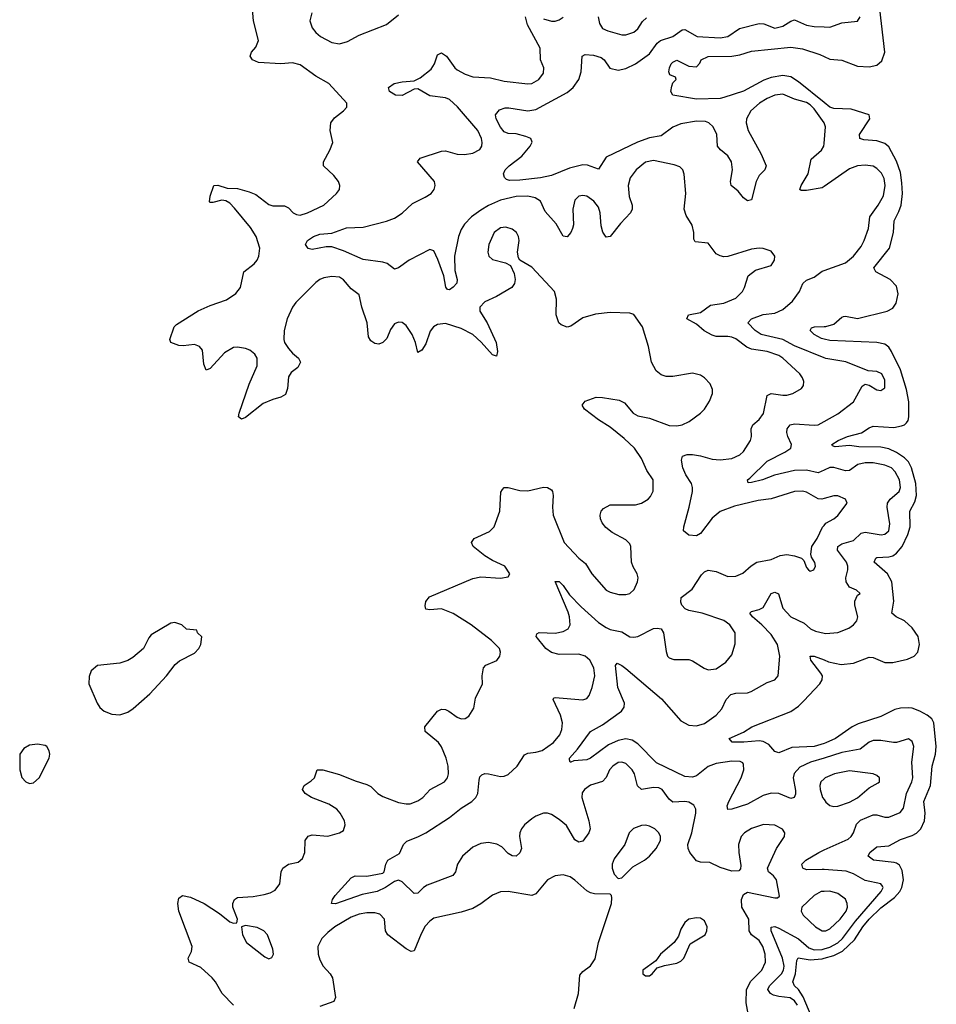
# Model space of a CAD drawing. Header units: inches. Extents: x 1449094 to 1618372, y 389908 to 534307.
# Tile 406 of 494: x 1585899 to 1590572, y 480355 to 485375. Entities that reach past the tile are written whole.
import ezdxf

# ---------------------------------------------------------------- set-up
doc = ezdxf.new("R2010")
doc.units = ezdxf.units.IN
doc.header["$MEASUREMENT"] = 0
doc.layers.add('B5488', color=7, linetype='Continuous')
doc.layers.add('B5498', color=7, linetype='Continuous')

msp = doc.modelspace()

# ---------------------------------------------------------------- linework, layer by layer
at = {"layer": 'B5488', "color": 5}
for points, elevation in [([(1586989.6, 480350), (1586931.1, 480410), (1586897.7, 480470), (1586881.3, 480490), (1586822.2, 480542.2), (1586762.7, 480570), (1586758.4, 480590), (1586775.8, 480624.2), (1586779.2, 480650), (1586711.5, 480830), (1586705.1, 480870), (1586710, 480896), (1586730, 480910.4), (1586770, 480902), (1586839.3, 480870), (1586917.8, 480817.8), (1586970, 480776.3), (1586990, 480768.2), (1587006, 480770), (1587009.2, 480790), (1586986, 480850), (1586986.3, 480870), (1586994.5, 480890), (1587010, 480900.3), (1587090, 480905), (1587145.6, 480914.4), (1587176.1, 480923.9), (1587202, 480938), (1587225.8, 480970), (1587232.2, 481030), (1587240.5, 481050), (1587270, 481069), (1587319.6, 481080.4), (1587340.9, 481099.1), (1587352.8, 481130), (1587354.7, 481190), (1587370, 481211.8), (1587390, 481219.6), (1587470, 481212.6), (1587530, 481228.9), (1587550, 481241.6), (1587558.7, 481270), (1587555.3, 481290), (1587534, 481330), (1587516.8, 481350), (1587476.1, 481376.1), (1587387.3, 481410), (1587354.5, 481430), (1587342, 481450), (1587349.6, 481470), (1587386, 481494), (1587402, 481510), (1587415.3, 481550), (1587444.7, 481550), (1587530, 481526.4), (1587610, 481494), (1587670, 481476), (1587690, 481465.3), (1587725.3, 481430), (1587750, 481415.5), (1587830, 481384.2), (1587870, 481376.5), (1587890, 481378), (1587930, 481392.6), (1587954.3, 481410), (1587992.8, 481450), (1588065.4, 481490), (1588080.4, 481510), (1588085.6, 481530), (1588084.6, 481570), (1588073.8, 481610), (1588050, 481667.6), (1588035.3, 481690), (1587966.4, 481746.4), (1587964.7, 481770), (1588030, 481850.4), (1588050, 481860.3), (1588070, 481858.3), (1588087.7, 481850), (1588130, 481818.9), (1588150, 481810.4), (1588170, 481812.7), (1588190, 481824), (1588214.1, 481865.9), (1588223.7, 481916.3), (1588258.4, 481990), (1588257.6, 482030), (1588264.2, 482070), (1588275.9, 482084.1), (1588331.2, 482108.8), (1588347.3, 482130), (1588351.2, 482150), (1588344.7, 482170), (1588305.3, 482210), (1588200.4, 482290), (1588108.6, 482348.6), (1588050, 482371.8), (1587990, 482366), (1587970, 482369.4), (1587966.3, 482386.3), (1587969.6, 482409.6), (1587987.9, 482432), (1588210, 482525.5), (1588250, 482534.6), (1588350, 482528), (1588390, 482534), (1588398, 482550), (1588372.7, 482590), (1588310, 482617.7), (1588270, 482641), (1588211.5, 482690), (1588202.9, 482710), (1588217, 482730), (1588294.8, 482765.2), (1588318.7, 482790), (1588347.2, 482870), (1588353, 482967), (1588360.1, 482979.9), (1588369.7, 482990.3), (1588389.7, 482990.3), (1588450, 482975.2), (1588490, 482972.9), (1588570, 482991.7), (1588590.2, 482990.2), (1588610, 482978), (1588615.8, 482970), (1588618.9, 482950), (1588615.3, 482890), (1588619.6, 482850), (1588675.6, 482710), (1588750, 482630.3), (1588783.6, 482603.6), (1588815.6, 482550), (1588890, 482467.2), (1588910, 482456), (1588954.5, 482445.5), (1588990, 482444.4), (1589009.6, 482450.4), (1589031.8, 482470), (1589049.5, 482510), (1589052, 482530), (1589047.3, 482550), (1589026.3, 482586.3), (1589019.1, 482610), (1589015, 482690), (1589010, 482703.7), (1588990, 482723.9), (1588920.4, 482760.4), (1588886.8, 482786.8), (1588868.5, 482810), (1588859.7, 482830), (1588858, 482850), (1588864.4, 482870), (1588876, 482884), (1588910, 482901.3), (1589038.2, 482901.8), (1589069.2, 482910), (1589102.7, 482930), (1589116, 482944), (1589128.4, 482971.5), (1589129.7, 483030), (1589096.3, 483076.3), (1589070, 483137.6), (1589034.2, 483190), (1588980.7, 483240.7), (1588910, 483297.8), (1588850, 483335.8), (1588779.5, 483390), (1588767.3, 483410), (1588782.7, 483430), (1588838, 483450), (1588870, 483449.1), (1588955.1, 483435.1), (1588982, 483422), (1589026.4, 483370), (1589050, 483356), (1589110, 483344), (1589210, 483306), (1589250, 483304.1), (1589277, 483310), (1589312.5, 483327.5), (1589369.6, 483370), (1589389.8, 483390.2), (1589415.6, 483430), (1589431.6, 483470), (1589431.8, 483490), (1589419.5, 483519.5), (1589389.8, 483549.8), (1589370, 483562.3), (1589330, 483572.8), (1589230, 483556.4), (1589195.8, 483555.8), (1589170, 483563.9), (1589144.5, 483584.5), (1589119.8, 483630), (1589104.8, 483710), (1589074.7, 483810), (1589030, 483872.3), (1589010, 483878.7), (1588910, 483882.3), (1588834.5, 483874.5), (1588770, 483855.8), (1588710, 483813.5), (1588690, 483807.3), (1588659.8, 483819.8), (1588648.6, 483830), (1588634.8, 483870), (1588636.4, 483950), (1588626.3, 483990), (1588510, 484114.3), (1588449.6, 484149.6), (1588442, 484162), (1588437.4, 484190), (1588446.6, 484250), (1588443, 484270), (1588431.5, 484290), (1588410, 484307.6), (1588378.3, 484318.3), (1588350, 484313.7), (1588317.6, 484290), (1588291.7, 484230), (1588285.7, 484190), (1588290.4, 484170), (1588310, 484152.4), (1588375.8, 484135.8), (1588402, 484122), (1588421, 484081), (1588425.6, 484050), (1588422.6, 484030), (1588407.6, 484010), (1588330, 483964.2), (1588270, 483936.4), (1588245, 483910), (1588244.7, 483890), (1588283.2, 483830), (1588329.2, 483730), (1588335.8, 483684.2), (1588330, 483659.3), (1588310, 483666.3), (1588251.8, 483731.8), (1588209.8, 483770), (1588150, 483800.8), (1588070, 483825.7), (1588030, 483821.5), (1588009.1, 483810), (1587992.5, 483787.5), (1587970, 483722), (1587950, 483689.7), (1587930, 483678.4), (1587916.8, 483730), (1587899.9, 483770), (1587870, 483816.8), (1587850, 483831.1), (1587830, 483833.3), (1587810, 483824.2), (1587790, 483796.2), (1587770.8, 483749.2), (1587750.9, 483729.1), (1587730, 483721.5), (1587710, 483724), (1587690, 483738.9), (1587678.3, 483758.3), (1587671.6, 483830), (1587644.2, 483910), (1587630, 483972.7), (1587590, 484003.7), (1587550, 484049.4), (1587530, 484062.9), (1587490, 484066), (1587450, 484059.7), (1587430, 484051), (1587410, 484035.1), (1587306.7, 483933.3), (1587290.1, 483909.9), (1587263.2, 483850), (1587247.1, 483790), (1587245.4, 483745.4), (1587250.3, 483730), (1587270, 483699.5), (1587290, 483675.3), (1587320.5, 483650), (1587330.4, 483630), (1587317.1, 483602.9), (1587283.8, 483576.2), (1587270, 483554), (1587264.9, 483495.1), (1587255.1, 483464.9), (1587231.3, 483450), (1587190, 483439.7), (1587141, 483419), (1587050, 483346.6), (1587030, 483339), (1587015.3, 483350), (1587018, 483370), (1587070, 483517.6), (1587110.6, 483610), (1587110.5, 483650), (1587098.5, 483670), (1587072.4, 483690), (1587050, 483699), (1587010, 483706.3), (1586990, 483703.7), (1586943.4, 483676.6), (1586870, 483597.6), (1586850, 483589.2), (1586838.8, 483618.8), (1586830.9, 483690), (1586816.2, 483710), (1586790, 483718.9), (1586732, 483712), (1586710, 483714.5), (1586670, 483729.4), (1586665.6, 483745.6), (1586686.3, 483810), (1586698.9, 483821.1), (1586809.5, 483890.5), (1586870, 483918.2), (1586953, 483947), (1587001.4, 483978.6), (1587025, 484010), (1587042.9, 484090), (1587094.4, 484130), (1587110.6, 484150), (1587119.4, 484170), (1587123.4, 484210), (1587105, 484270), (1587076.2, 484316.2), (1586994.7, 484414.7), (1586970, 484439.8), (1586950, 484451.6), (1586930, 484455.1), (1586883.9, 484443.9), (1586870, 484442.7), (1586866.3, 484446.3), (1586870, 484476), (1586889.3, 484530), (1586910, 484531.8), (1586957.2, 484517.2), (1587010, 484514.2), (1587070, 484498.6), (1587103.5, 484483.5), (1587170, 484433.5), (1587190, 484427), (1587250, 484427.1), (1587270, 484416.5), (1587294.4, 484390), (1587310, 484381.8), (1587330, 484379.2), (1587367.3, 484390), (1587450, 484430.3), (1587514.5, 484490), (1587529.4, 484510), (1587532.3, 484530), (1587524.5, 484550), (1587500.4, 484580.4), (1587447.8, 484630), (1587447.8, 484650), (1587481, 484710), (1587495.1, 484750), (1587482.5, 484810), (1587486, 484850), (1587504.4, 484875.6), (1587549.6, 484910), (1587567.6, 484930), (1587567.8, 484950), (1587475.6, 485050), (1587410, 485087.1), (1587330, 485145), (1587290, 485156.2), (1587230, 485149.8), (1587116.9, 485156.9), (1587086.6, 485170), (1587075.1, 485190), (1587080.9, 485210), (1587103.8, 485236.2), (1587116.2, 485270), (1587091.2, 485370), (1587084.7, 485450)], 480), ([(1590000, 482933.8), (1589989.3, 482930.7), (1589970, 482932.7), (1589910, 482967), (1589890, 482971.2), (1589850, 482969.1), (1589730, 482932), (1589663.4, 482923.4), (1589544.3, 482895.7), (1589470, 482867.1), (1589430, 482833.3), (1589370, 482755.4), (1589350, 482744.4), (1589310, 482747.1), (1589284.2, 482770), (1589285.4, 482790), (1589313, 482890), (1589328.8, 482970), (1589328.8, 482990), (1589323.8, 483010), (1589294.7, 483054.7), (1589279.5, 483090), (1589272.9, 483130), (1589278.7, 483150), (1589301.9, 483158.1), (1589330, 483158), (1589370, 483152.2), (1589430, 483134.4), (1589470, 483130.9), (1589530, 483138.2), (1589570, 483157.2), (1589590, 483174.3), (1589625.8, 483230), (1589630.8, 483250), (1589627.8, 483290), (1589636.4, 483310), (1589670, 483336.9), (1589691.9, 483368.1), (1589710, 483459.5), (1589730, 483470.2), (1589790, 483460.6), (1589810, 483461.2), (1589840.9, 483470), (1589884.8, 483495.2), (1589895.1, 483510), (1589897.2, 483530), (1589890.9, 483550), (1589876, 483570), (1589790, 483649.8), (1589770, 483663), (1589710, 483683.2), (1589630, 483695.4), (1589606.5, 483706.5), (1589550, 483749), (1589530, 483756.1), (1589510, 483760.5), (1589450, 483759.8), (1589430, 483766.6), (1589388.8, 483788.8), (1589350, 483822.6), (1589300.9, 483850), (1589309.8, 483870.2), (1589370, 483883.1), (1589420.6, 483919.4), (1589490, 483930.1), (1589550, 483955), (1589583.8, 483990), (1589594.6, 484010), (1589613.7, 484070), (1589650, 484099.1), (1589730, 484123), (1589747.6, 484150), (1589749.6, 484170), (1589730, 484195.4), (1589690, 484209.7), (1589670, 484210.8), (1589630, 484205), (1589510, 484168.2), (1589490, 484166.9), (1589470, 484171), (1589450, 484182), (1589410, 484236.3), (1589343.3, 484243.3), (1589336.4, 484256.4), (1589335.7, 484290), (1589327.8, 484327.8), (1589297.5, 484377.5), (1589286.8, 484410), (1589294.8, 484490), (1589287.3, 484587.3), (1589279.6, 484610), (1589265.1, 484625.1), (1589235.5, 484635.6), (1589130, 484657.3), (1589090, 484648.7), (1589042, 484610), (1589011.4, 484570), (1589001.8, 484530), (1589006.6, 484473.4), (1589021.2, 484430), (1589022.2, 484410), (1589013.4, 484390), (1588963.2, 484336.8), (1588909.6, 484269.6), (1588890, 484267.3), (1588872.2, 484292.2), (1588864.5, 484324.5), (1588858.4, 484390), (1588850, 484419.7), (1588826.9, 484450), (1588790, 484475.1), (1588770, 484479.3), (1588750, 484475.6), (1588730, 484455.6), (1588719.7, 484410), (1588722.2, 484330), (1588718.3, 484310), (1588710, 484289.7), (1588690, 484268.2), (1588670, 484271.5), (1588633.8, 484333.8), (1588577.7, 484397.7), (1588554, 484450), (1588527.6, 484467.6), (1588490, 484475.8), (1588430, 484473.8), (1588350, 484454.7), (1588290, 484427.8), (1588250, 484405.1), (1588203.3, 484370), (1588167.2, 484332.8), (1588150, 484305.3), (1588136.9, 484270), (1588116.9, 484170), (1588117.5, 484097.5), (1588130.2, 484050), (1588127.8, 484032.3), (1588110, 484011.3), (1588090, 483997.6), (1588080.5, 484000.5), (1588071.3, 484011.3), (1588062.2, 484070), (1588032, 484152), (1588010, 484197.3), (1588000.9, 484200.9), (1587990, 484204.1), (1587884.7, 484150), (1587830, 484109.7), (1587810, 484103.6), (1587772.4, 484132.4), (1587750, 484139.4), (1587650, 484152.5), (1587550, 484196.7), (1587490, 484217.7), (1587462.2, 484217.8), (1587390, 484203.5), (1587369.7, 484209.7), (1587356, 484230), (1587366.6, 484250), (1587398, 484270), (1587430, 484282.3), (1587490, 484286.3), (1587566.3, 484313.6), (1587650, 484317), (1587770, 484348.5), (1587810, 484363.6), (1587850, 484389.5), (1587901.2, 484438.8), (1587967.1, 484470), (1587996.4, 484490), (1588012.9, 484510), (1588018, 484530), (1588013.5, 484550), (1587927.6, 484650), (1587941.2, 484670), (1588050, 484705.7), (1588070, 484707.1), (1588130, 484689.4), (1588167.9, 484687.9), (1588210, 484695.4), (1588245.7, 484714.3), (1588255.6, 484730), (1588257.4, 484750), (1588253.8, 484770), (1588235.2, 484810), (1588131.5, 484931.5), (1588090, 484968.3), (1588070, 484977.6), (1587990, 484986.6), (1587930, 485022.4), (1587910, 485020.5), (1587850, 484989), (1587815.3, 484990), (1587784, 485010), (1587779, 485030), (1587809, 485050), (1587850, 485058.8), (1587910, 485063.1), (1587941.1, 485078.9), (1587996.9, 485123.1), (1588014.2, 485150), (1588030, 485195.5), (1588050, 485207.2), (1588076.1, 485190), (1588117.5, 485130), (1588130, 485119.4), (1588170, 485098.3), (1588210, 485084.7), (1588299, 485079), (1588370, 485061.7), (1588490, 485049.3), (1588510, 485050.2), (1588546.3, 485070), (1588570, 485102), (1588572.2, 485130), (1588555, 485170), (1588552.2, 485230), (1588488.5, 485350), (1588478.2, 485390)], 460), ([(1587388.3, 485410), (1587378.2, 485370), (1587390, 485333.4), (1587408.7, 485310), (1587432.9, 485290), (1587490, 485258.4), (1587530, 485252.8), (1587570, 485263.9), (1587630, 485296), (1587769.8, 485350.2), (1587830, 485400.3)], 480), ([(1590000, 484850.3), (1589950, 484921.7), (1589930, 484941.7), (1589910, 484953.1), (1589849.9, 484969.9), (1589790, 484995.6), (1589750, 484991.2), (1589710, 484974.4), (1589670.2, 484950), (1589626.6, 484910), (1589605, 484870), (1589602.5, 484850), (1589613.8, 484810), (1589679.3, 484690), (1589704.7, 484630), (1589698.5, 484610), (1589670, 484580.4), (1589654, 484550), (1589630, 484457.2), (1589610, 484452), (1589590, 484467.8), (1589561.6, 484501.6), (1589526.3, 484530), (1589523.5, 484550), (1589533.3, 484610), (1589528.6, 484650), (1589510, 484682), (1589471.4, 484711.4), (1589456.8, 484730), (1589453.3, 484790), (1589434, 484830), (1589412.2, 484850), (1589396.1, 484856.1), (1589350, 484858.6), (1589270, 484844.4), (1589230, 484826.7), (1589170, 484783.2), (1589110, 484772.5), (1589048.9, 484751.1), (1588890, 484674.7), (1588850, 484613.7), (1588793.7, 484633.7), (1588770, 484636), (1588701.7, 484618.3), (1588610, 484581.7), (1588554, 484570), (1588450, 484557), (1588395.8, 484555.8), (1588380.8, 484560.8), (1588371.5, 484571.5), (1588366.6, 484590), (1588374.7, 484610), (1588394.3, 484630), (1588460, 484680), (1588501.2, 484730), (1588511.8, 484751.8), (1588505.6, 484770), (1588480.5, 484780.5), (1588430, 484792.8), (1588390, 484795.3), (1588370, 484803.1), (1588350, 484827.8), (1588327.8, 484870), (1588324.5, 484890), (1588344.7, 484915.3), (1588374.7, 484925.3), (1588393.3, 484926.7), (1588490, 484910.7), (1588530, 484917.2), (1588690, 485004.1), (1588721.1, 485030), (1588750, 485070.4), (1588761.9, 485110), (1588767.4, 485190), (1588782.2, 485197.8), (1588825.6, 485194.4), (1588863.3, 485183.4), (1588879.3, 485170), (1588908, 485128), (1588950, 485118.4), (1588990, 485126.7), (1589038.5, 485150), (1589110, 485202.2), (1589150, 485256.3), (1589165.8, 485270), (1589230, 485289.5), (1589277, 485323), (1589290, 485324.8), (1589352.7, 485290), (1589470, 485283.1), (1589510.4, 485289.6), (1589569.9, 485330.1), (1589670, 485355.6), (1589693.6, 485353.6), (1589750, 485332.1), (1589790, 485342), (1589830, 485368.1), (1589850, 485374.6), (1589910, 485347.6), (1589950, 485340.7), (1590000, 485338.6)], 440), ([(1588570, 485379.7), (1588610, 485367.8), (1588630, 485367.7), (1588650, 485374.4), (1588670, 485389.1)], 460), ([(1588848.5, 485390), (1588855.5, 485355.5), (1588871.1, 485331.1), (1588898, 485318), (1588970, 485298.6), (1588990, 485298.6), (1589030, 485311.5), (1589050, 485329), (1589074.2, 485365.8), (1589094.9, 485385.1)], 460), ([(1590000, 484953.7), (1589870, 485059.5), (1589830, 485084.2), (1589790, 485091.1), (1589730, 485081.1), (1589693.4, 485066.6), (1589590, 485010.7), (1589490, 484978.4), (1589470, 484974), (1589350, 484969.8), (1589228.7, 484990), (1589219.3, 485010), (1589223.7, 485036.3), (1589230, 485054), (1589246, 485070), (1589242, 485082), (1589214.6, 485094.6), (1589209.3, 485109.3), (1589212, 485130), (1589221.3, 485150), (1589230, 485159.5), (1589250, 485168.5), (1589310, 485139.3), (1589350, 485134.8), (1589366.3, 485153.7), (1589373.6, 485170), (1589410, 485187.2), (1589530, 485188.8), (1589570, 485195.5), (1589630, 485214.8), (1589830, 485234.6), (1589890, 485226.2), (1589977.8, 485197.8), (1590000, 485187.8)], 420), ([(1590000, 484525.2), (1589990, 484518.2), (1589910, 484504.3), (1589884.3, 484504.3), (1589877.4, 484510), (1589883.9, 484530), (1589918.9, 484590), (1589935.2, 484664.8), (1589987.7, 484710), (1589998.8, 484730), (1590000, 484743.6)], 440), ([(1590000, 483651.9), (1589850, 483712), (1589790, 483744.7), (1589680.3, 483770), (1589648.7, 483790), (1589611, 483830), (1589630, 483850.9), (1589690, 483871.8), (1589750, 483879.5), (1589790, 483897.8), (1589839.5, 483940.5), (1589874.3, 483990), (1589892.8, 484030), (1589910, 484047.2), (1589950, 484063.2), (1589990, 484093.4), (1590000, 484097)], 440), ([(1590000, 483746.6), (1589986.9, 483750), (1589949.7, 483770), (1589929.4, 483790.6), (1589935.5, 483804.5), (1589951.2, 483808.8), (1590000, 483811.4)], 420), ([(1590000, 483078.7), (1589970, 483064.9), (1589910, 483078.6), (1589850, 483076.9), (1589747.3, 483052.7), (1589686.4, 483030), (1589630, 483016.4), (1589614, 483014), (1589609.6, 483029.6), (1589622.4, 483037.6), (1589710, 483124), (1589801, 483170), (1589830.7, 483190), (1589834.8, 483210), (1589815.4, 483250), (1589810.6, 483270), (1589811.6, 483290), (1589826.9, 483310), (1589850, 483315.1), (1589950, 483307.9), (1589970, 483310.2), (1590000, 483326.8)], 440), ([(1589613.6, 480306.4), (1589602.4, 480362.4), (1589605.5, 480430), (1589627.1, 480472.9), (1589683.2, 480530), (1589701.9, 480570), (1589700.4, 480610), (1589688.8, 480650), (1589670, 480681.3), (1589629.9, 480709.9), (1589618.1, 480730), (1589616.9, 480790), (1589580.2, 480850), (1589579.9, 480890), (1589590, 480914.9), (1589610, 480927.2), (1589750, 480898), (1589762, 480898), (1589773.2, 480906.8), (1589757.7, 480990), (1589741.6, 481010), (1589716.2, 481030), (1589711.1, 481050), (1589757.8, 481150), (1589798, 481210), (1589799.6, 481230), (1589788.4, 481248.4), (1589748.7, 481268.7), (1589691.7, 481271.7), (1589630, 481252.1), (1589594.9, 481230), (1589577.8, 481210), (1589563.8, 481170), (1589565, 481130), (1589576.7, 481063.3), (1589574.4, 481045.6), (1589564.9, 481035.1), (1589530, 481034.7), (1589470, 481052.3), (1589418, 481078), (1589370, 481079.5), (1589350, 481086.2), (1589315.3, 481130), (1589306.7, 481150), (1589305, 481170), (1589326, 481230), (1589347.1, 481330), (1589346.6, 481350), (1589336.9, 481370), (1589310, 481386.4), (1589290, 481389.8), (1589230, 481386.2), (1589210, 481401.7), (1589175.3, 481450), (1589158.2, 481458.2), (1589130, 481460.9), (1589070, 481450.9), (1589049.9, 481469.9), (1589033, 481530), (1589021.8, 481550), (1588990, 481582.3), (1588970, 481589.8), (1588950, 481588.6), (1588922.8, 481570), (1588906.2, 481550), (1588888.5, 481511.5), (1588870, 481491.3), (1588810, 481472.1), (1588778.4, 481450), (1588766.7, 481433.3), (1588766, 481410), (1588800.6, 481290), (1588807.8, 481250), (1588800.9, 481230), (1588770, 481187.6), (1588750, 481182), (1588730, 481193.3), (1588687, 481267), (1588650, 481297.7), (1588610, 481323.7), (1588590, 481329.8), (1588570, 481329), (1588530, 481314.5), (1588510, 481301), (1588473.2, 481270), (1588457.8, 481250), (1588449.2, 481230), (1588448, 481210), (1588457.8, 481150), (1588450, 481127.3), (1588430.2, 481109.8), (1588410, 481112.6), (1588390, 481124.4), (1588357.4, 481157.4), (1588331.6, 481171.6), (1588290, 481179.6), (1588250, 481174.5), (1588210, 481155.8), (1588157.4, 481110), (1588131.1, 481070), (1588120.4, 481030), (1588107.5, 481012.5), (1587977.3, 480962.7), (1587957.8, 480950), (1587930, 480921.3), (1587910, 480919.6), (1587850, 480980.4), (1587830, 480987.3), (1587810, 480981.7), (1587764.9, 480950), (1587721.3, 480930), (1587645.4, 480914.6), (1587510, 480868), (1587489.6, 480870), (1587494.7, 480890), (1587507.7, 480910), (1587590, 481000.5), (1587610, 481010.3), (1587670, 481008.5), (1587750, 481023.7), (1587757.6, 481030), (1587766.6, 481070), (1587776.2, 481090), (1587835.1, 481124.9), (1587856.9, 481170), (1587872.4, 481187.6), (1587930, 481208.6), (1587970.3, 481229.7), (1588090, 481306.9), (1588150, 481355.3), (1588204.8, 481390), (1588225.3, 481410), (1588235.9, 481430), (1588241.5, 481498.5), (1588245.8, 481514.2), (1588255.2, 481524.8), (1588270, 481531.3), (1588289.8, 481530.2), (1588350, 481516.2), (1588370, 481518.4), (1588390, 481527), (1588435.5, 481570), (1588473.1, 481626.9), (1588490, 481635.8), (1588530, 481640.2), (1588563.6, 481650), (1588621.5, 481690), (1588653.8, 481730), (1588663.3, 481756.7), (1588667.1, 481790), (1588656, 481830), (1588618.7, 481910), (1588622.7, 481917.3), (1588630, 481920.3), (1588770, 481907.6), (1588790, 481914.3), (1588803.1, 481930), (1588818, 481970), (1588832, 482030), (1588826.5, 482070), (1588806.8, 482110), (1588782, 482130), (1588750, 482140.1), (1588650, 482138.6), (1588610, 482149.4), (1588582.3, 482170), (1588532.8, 482230), (1588535.6, 482244.4), (1588548.5, 482251.5), (1588630, 482248.1), (1588670, 482255.5), (1588695, 482270), (1588705, 482290), (1588703, 482330), (1588695.1, 482355.1), (1588630, 482510.6), (1588650, 482510.3), (1588670, 482490.3), (1588702.7, 482442.7), (1588761.7, 482381.7), (1588850, 482302.2), (1588890, 482277), (1588910, 482266.4), (1588970, 482253.7), (1589010, 482229.3), (1589030, 482226.3), (1589050, 482231), (1589130, 482271), (1589150, 482273.6), (1589169, 482269), (1589180.9, 482250), (1589194.5, 482154.5), (1589202.4, 482130), (1589210, 482122.4), (1589233.7, 482113.7), (1589310, 482113.7), (1589330, 482107), (1589389.1, 482069.1), (1589410, 482061.1), (1589450, 482066.3), (1589500, 482100), (1589530, 482136.3), (1589547.5, 482192.5), (1589547.2, 482250), (1589520.4, 482290), (1589490, 482311.7), (1589378, 482350), (1589310, 482363.5), (1589291.4, 482371.4), (1589275.6, 482390), (1589270, 482406), (1589271.2, 482430), (1589328.2, 482471.8), (1589374.6, 482545.4), (1589390, 482560.2), (1589410, 482569.2), (1589450, 482561.4), (1589510, 482536.8), (1589550, 482538.4), (1589586.5, 482553.5), (1589628.5, 482591.5), (1589656.9, 482610), (1589730, 482623.8), (1589775.9, 482644.1), (1589810, 482648.1), (1589850, 482642.5), (1589886, 482630), (1589897.6, 482617.6), (1589910, 482582.8), (1589920.7, 482570), (1589930, 482564.4), (1589948.7, 482570), (1589955.8, 482590), (1589952.9, 482607.1), (1589935.4, 482635.4), (1589932.3, 482650), (1589938, 482690), (1589964.7, 482730), (1589992.5, 482787.5), (1590000, 482796.2)], 460), ([(1590000, 481610.6), (1589930.8, 481589.2), (1589876.5, 481563.5), (1589848.3, 481531.7), (1589842.4, 481510), (1589854.2, 481445.8), (1589854.1, 481425.9), (1589847.7, 481410), (1589830, 481404.1), (1589770, 481429.9), (1589730, 481431.5), (1589690, 481419), (1589610, 481375.8), (1589530, 481349.8), (1589510, 481348.3), (1589507, 481367), (1589514.3, 481390), (1589577.4, 481510), (1589591.3, 481550), (1589590, 481578), (1589585.8, 481585.8), (1589572.8, 481592.8), (1589530, 481594.5), (1589450, 481583.1), (1589410, 481567.7), (1589350, 481520.9), (1589330, 481513.7), (1589290, 481516.6), (1589146, 481586), (1589050, 481682.9), (1589021.5, 481701.5), (1588990, 481709), (1588950, 481699.7), (1588901.1, 481678.9), (1588809.7, 481609.8), (1588790, 481602.5), (1588723.8, 481596.2), (1588709.1, 481589.1), (1588706, 481590), (1588702, 481602), (1588702.9, 481610), (1588744, 481656), (1588810, 481746.3), (1588870, 481781), (1588967.6, 481850), (1588981.8, 481870), (1588982, 481890), (1588948.7, 481970), (1588936.5, 482083.5), (1588946.2, 482093.8), (1588970, 482083.1), (1588990, 482067.2), (1589172.1, 481912.1), (1589270, 481800.7), (1589310, 481779), (1589350, 481774.3), (1589390, 481786.4), (1589449.8, 481830), (1589478.9, 481861.1), (1589501.2, 481910), (1589525, 481935), (1589550, 481942.3), (1589610, 481942.8), (1589629.4, 481950), (1589710, 481996.1), (1589749.3, 482010), (1589765.6, 482030), (1589774.7, 482130), (1589763, 482190), (1589730, 482240.7), (1589682.6, 482290), (1589634.8, 482330), (1589622, 482350), (1589630, 482357.4), (1589670, 482367.8), (1589690, 482378.8), (1589730, 482450.2), (1589750, 482457.2), (1589767.3, 482447.3), (1589790, 482374.6), (1589830, 482330.2), (1589898.1, 482298.1), (1589930.3, 482270), (1589956.9, 482256.9), (1590000, 482248.3)], 440), ([(1590000, 481684.9), (1589950, 481670.4), (1589835.9, 481664.1), (1589770, 481638), (1589750, 481643.6), (1589719.4, 481679.4), (1589690, 481694.6), (1589670, 481698.8), (1589591, 481691), (1589532.3, 481692.3), (1589516, 481710), (1589590, 481743.1), (1589631.8, 481770), (1589830, 481848.2), (1589870, 481875.7), (1589897.8, 481902.2), (1589978.7, 481990), (1589990.6, 482010), (1589991.5, 482030), (1589984.4, 482044.4), (1589933.5, 482110), (1589929.8, 482130.2), (1589950, 482130.8), (1590000, 482111)], 420), ([(1590000, 481504.9), (1589983.2, 481490), (1589978, 481470), (1589979.7, 481450), (1589993, 481410), (1590000, 481400)], 460), ([(1590000, 481042.2), (1589990, 481042.9), (1589910, 481041.2), (1589891.6, 481050), (1589886.4, 481070), (1589906.6, 481090), (1589972.9, 481130), (1590000, 481142.2)], 440), ([(1588725.5, 480334.5), (1588748, 480410), (1588755.8, 480504.2), (1588770, 480523.1), (1588809, 480551), (1588832.5, 480587.5), (1588850.7, 480670), (1588915.8, 480870), (1588917.6, 480897.6), (1588916, 480910), (1588910, 480916), (1588830, 480918.8), (1588810, 480924.1), (1588790, 480933.8), (1588730, 480988.7), (1588705, 481004.9), (1588670, 481015.5), (1588630, 481010.8), (1588590, 480989.8), (1588530, 480919.2), (1588510, 480910.8), (1588390, 480930.7), (1588350, 480928.1), (1588310, 480911.6), (1588250, 480867.2), (1588210, 480844.1), (1588150, 480825.2), (1588010, 480793.6), (1587990, 480779.4), (1587967.2, 480752.8), (1587945.6, 480714.4), (1587910, 480627.6), (1587895.8, 480624.2), (1587870, 480637.7), (1587775.7, 480710), (1587764.6, 480730), (1587759.3, 480790), (1587735.1, 480815.1), (1587710, 480822.3), (1587670, 480821.6), (1587630, 480814.1), (1587590, 480798.8), (1587506.5, 480750), (1587470, 480722), (1587439.1, 480690), (1587419.8, 480650), (1587421.7, 480610), (1587430, 480581.6), (1587446.7, 480550), (1587483.1, 480510), (1587493.6, 480490), (1587510.2, 480390), (1587501.6, 480370), (1587430, 480344.8)], 480), ([(1590000, 480930.9), (1589984.9, 480930), (1589950, 480910.8), (1589887.3, 480850), (1589883, 480830), (1589894.4, 480810), (1589955.8, 480750), (1589990, 480729.3), (1590000, 480729.3)], 460), ([(1589864, 480350), (1589850, 480373), (1589827.9, 480387.9), (1589770, 480394.3), (1589742.1, 480402.1), (1589726.9, 480410), (1589714, 480430), (1589722.6, 480450), (1589783, 480510), (1589793.6, 480530), (1589796.7, 480550), (1589788.2, 480590), (1589729.9, 480730), (1589731.1, 480748.9), (1589750, 480752.1), (1589770, 480744.2), (1589869.2, 480689.2), (1589922.9, 480642.9), (1589950, 480633.2), (1589990, 480634.6), (1590000, 480637.6)], 440), ([(1590000, 480205.1), (1589952.7, 480252.7), (1589894.1, 480394.1), (1589870, 480430.8), (1589849.9, 480450), (1589840.4, 480470), (1589854.6, 480510), (1589860.8, 480579.2), (1589867.4, 480592.6), (1589930, 480581.4), (1589990, 480586.9), (1590000, 480589.7)], 420)]:
    msp.add_lwpolyline(points, dxfattribs=dict(at, elevation=elevation))
for points, elevation in [([(1586690, 482302), (1586670, 482298), (1586570, 482239.3), (1586557, 482223), (1586530.4, 482170), (1586476.5, 482123.5), (1586450, 482108.3), (1586410, 482094), (1586296.9, 482083.1), (1586264.5, 482055.5), (1586252.8, 482027.2), (1586252.4, 481990), (1586294.6, 481890), (1586308.6, 481868.6), (1586330.5, 481850), (1586370, 481834.3), (1586410, 481831.7), (1586450, 481845.3), (1586477.3, 481862.7), (1586562.5, 481937.5), (1586647.6, 482030), (1586692.3, 482087.7), (1586714.2, 482105.9), (1586790, 482145.5), (1586812.3, 482170), (1586823.7, 482190), (1586828.7, 482228.7), (1586806, 482250), (1586802, 482262), (1586750, 482268), (1586726, 482290)], 520), ([(1585990, 481682), (1585950, 481676), (1585920.5, 481659.5), (1585900.7, 481630), (1585899.5, 481550), (1585910, 481510.8), (1585930, 481488.9), (1585950, 481481.7), (1585970, 481484.6), (1585998.9, 481510), (1586049.6, 481610), (1586053.6, 481630), (1586050, 481648), (1586037.2, 481670), (1586030, 481674.5)], 520), ([(1589090, 481268), (1589070, 481266.3), (1589028.1, 481251.9), (1589006, 481230), (1588984.2, 481170), (1588930, 481096.2), (1588920.3, 481070), (1588919.5, 481050), (1588930, 481018.8), (1588950, 480997.3), (1588970, 481000.7), (1589024.6, 481055.4), (1589084.7, 481090), (1589109.7, 481110), (1589144.2, 481150), (1589165.7, 481190), (1589166.6, 481210), (1589158, 481230), (1589137, 481250), (1589110, 481263.5)], 480), ([(1587050, 480757.6), (1587031, 480750), (1587035.3, 480710), (1587055.6, 480670), (1587150, 480597), (1587170, 480587.3), (1587185.4, 480594.6), (1587193.5, 480610), (1587190, 480636), (1587162.6, 480710), (1587143.6, 480730), (1587110, 480746.2)], 480), ([(1589350, 480795.6), (1589310, 480789.3), (1589290, 480772.7), (1589270, 480739), (1589257.3, 480702.7), (1589236.3, 480670), (1589166, 480610), (1589142.5, 480577.5), (1589076, 480530), (1589076, 480510), (1589090, 480500.7), (1589110, 480500.7), (1589124, 480510), (1589150, 480541), (1589186.8, 480553.2), (1589250, 480564.4), (1589270, 480575.5), (1589284.5, 480590), (1589317.2, 480662.8), (1589393.2, 480710), (1589402.7, 480730), (1589403.7, 480750), (1589390, 480781.2), (1589370, 480794)], 480)]:
    msp.add_lwpolyline(points, close=True, dxfattribs=dict(at, elevation=elevation))
at = {"layer": 'B5498', "color": 5}
for points, elevation in [([(1590000, 485187.8), (1590030, 485174.2), (1590090, 485168.6), (1590170, 485138.8), (1590230, 485135.5), (1590270, 485142.8), (1590294.7, 485165.3), (1590309.5, 485210.5), (1590284.4, 485430)], 420), ([(1590000, 485338.6), (1590030, 485337.4), (1590090, 485360.2), (1590170, 485368), (1590183.6, 485390)], 440), ([(1590000, 483811.4), (1590010, 483811.9), (1590050, 483822.6), (1590090, 483859), (1590098.6, 483861.4), (1590110, 483863.2), (1590170, 483851.9), (1590322.4, 483890), (1590350, 483905.1), (1590367.9, 483930), (1590377.4, 483977.4), (1590370, 484016.8), (1590337.2, 484050), (1590263.6, 484090), (1590254, 484110), (1590334.6, 484210), (1590354, 484290), (1590358.3, 484350), (1590382.2, 484397.8), (1590392.7, 484430), (1590399.6, 484490), (1590396.8, 484543.2), (1590390, 484595.8), (1590370, 484654), (1590330, 484727.1), (1590310, 484744.9), (1590270, 484757.3), (1590203.3, 484763.3), (1590182.9, 484770), (1590181.4, 484790), (1590232.8, 484870), (1590230.8, 484890.8), (1590138.5, 484918.5), (1590050, 484923.2), (1590030, 484929.3), (1590000, 484953.7)], 420), ([(1590000, 484743.6), (1590007.5, 484830), (1590000.2, 484850), (1590000, 484850.3)], 440), ([(1590000, 484097), (1590110, 484136.5), (1590150, 484169.2), (1590190, 484219.7), (1590205, 484250), (1590226.3, 484310), (1590232.9, 484370), (1590276.8, 484430), (1590302.6, 484477.4), (1590312.1, 484530), (1590306.2, 484566.2), (1590293.3, 484593.3), (1590270, 484617.1), (1590250, 484628.2), (1590210, 484634), (1590170, 484629.9), (1590130, 484615.8), (1590000, 484525.2)], 440), ([(1590000, 482111), (1590022.2, 482102.2), (1590088.2, 482088.2), (1590150, 482093.9), (1590230, 482125.2), (1590250, 482123.9), (1590310, 482098.2), (1590350, 482097.2), (1590425.3, 482114.7), (1590459.7, 482130), (1590478.3, 482150), (1590487.5, 482190), (1590479.6, 482230), (1590450, 482275.5), (1590410.6, 482310), (1590368.6, 482330), (1590346.3, 482350), (1590356, 482410), (1590345.1, 482510), (1590324.3, 482550), (1590256.3, 482610), (1590264.7, 482630), (1590270, 482632.9), (1590330, 482636), (1590350, 482642.3), (1590370, 482655.4), (1590399.1, 482690), (1590426.7, 482750), (1590438.7, 482790), (1590436.9, 482870), (1590462.7, 482917.3), (1590470.9, 482950), (1590468.7, 483010), (1590446.7, 483090), (1590430, 483121.2), (1590410, 483140.9), (1590370, 483168.4), (1590330, 483187), (1590290, 483195.1), (1590178, 483198), (1590130, 483205.2), (1590057.6, 483197.6), (1590043.3, 483203.3), (1590039.5, 483210), (1590071.8, 483230), (1590119.5, 483250), (1590191.3, 483268.7), (1590230, 483294.7), (1590250, 483302.7), (1590356.7, 483296.7), (1590395.6, 483304.4), (1590409.9, 483310.1), (1590419.8, 483320.2), (1590428.7, 483331.3), (1590432.8, 483350), (1590433.1, 483426.9), (1590420.8, 483490), (1590389.9, 483590), (1590344, 483684), (1590330, 483705.9), (1590310, 483720.4), (1590268.7, 483730), (1590030, 483739), (1590000, 483746.6)], 420), ([(1590000, 483326.8), (1590070, 483365.4), (1590150, 483427.7), (1590193.7, 483506.3), (1590210, 483516.4), (1590230, 483512.4), (1590270, 483487.4), (1590290, 483484.2), (1590310, 483498.8), (1590310, 483537.2), (1590294, 483570), (1590270, 483582), (1590225.7, 483585.7), (1590110.5, 483630.5), (1590010, 483647.9), (1590000, 483651.9)], 440), ([(1590000, 482248.3), (1590010, 482246.3), (1590070, 482251.1), (1590126.2, 482273.8), (1590149.7, 482290), (1590167.1, 482310), (1590172.8, 482330), (1590157.8, 482390), (1590157.8, 482410), (1590170, 482440.7), (1590184, 482450), (1590166, 482466), (1590130, 482482), (1590112.2, 482510), (1590111.2, 482530), (1590121.4, 482570), (1590121.9, 482590), (1590114.5, 482610), (1590067.9, 482670), (1590069.9, 482690), (1590090, 482703.1), (1590150, 482720.1), (1590190, 482758.2), (1590210, 482762.8), (1590291.7, 482748.3), (1590310, 482752.6), (1590329.7, 482770), (1590334.9, 482805.1), (1590321.8, 482890), (1590324.3, 482910), (1590337.7, 482930), (1590382.5, 482970), (1590389.9, 482990), (1590384.3, 483030), (1590362.7, 483070), (1590344.2, 483090), (1590310, 483104.9), (1590250, 483115.4), (1590210, 483116.7), (1590171.8, 483108.2), (1590130, 483076.8), (1590110, 483075.3), (1590050, 483092.5), (1590030, 483092.5), (1590000, 483078.7)], 440), ([(1590000, 482796.2), (1590010, 482807.6), (1590050, 482830.3), (1590070, 482847.4), (1590117.2, 482910), (1590109.2, 482930), (1590070, 482947.6), (1590050, 482948.3), (1590000, 482933.8)], 460), ([(1590000, 480589.7), (1590050, 480603.7), (1590093.8, 480626.2), (1590155.8, 480684.2), (1590197.4, 480750), (1590229.9, 480790), (1590290, 480847.6), (1590360, 480900), (1590386.8, 480930), (1590397.5, 480950), (1590404.6, 480990), (1590397.6, 481037.6), (1590384.1, 481064.1), (1590370, 481074.8), (1590357.6, 481077.6), (1590252, 481090), (1590225.1, 481110), (1590233.7, 481130), (1590270, 481158.8), (1590330, 481163.3), (1590390, 481195.6), (1590450, 481215.6), (1590471.7, 481228.3), (1590493.5, 481250), (1590512.8, 481290), (1590515.4, 481330), (1590508.6, 481390), (1590542, 481470), (1590552, 481570), (1590568.6, 481630), (1590572.4, 481670), (1590559.3, 481790), (1590550.4, 481810), (1590525.4, 481830), (1590488.3, 481850), (1590450, 481864.7), (1590430, 481867.4), (1590390, 481865.4), (1590361.3, 481858.7), (1590290, 481822.6), (1590174.8, 481785.2), (1590144.1, 481770), (1590059.3, 481710), (1590010, 481687.8), (1590000, 481684.9)], 420), ([(1590000, 481142.2), (1590122.7, 481197.3), (1590137.7, 481210), (1590149.8, 481230), (1590166.1, 481273.9), (1590186.5, 481293.5), (1590250, 481321), (1590270, 481321.7), (1590310, 481308.7), (1590330, 481310.1), (1590387.5, 481332.5), (1590405.5, 481354.5), (1590420.7, 481430), (1590448.2, 481490), (1590452.5, 481510), (1590447, 481590), (1590457.2, 481670), (1590450, 481696), (1590430, 481709.5), (1590370, 481690.9), (1590354, 481690), (1590290, 481699.8), (1590250, 481699.8), (1590230, 481691.6), (1590183.7, 481656.3), (1590090, 481638.4), (1590000, 481610.6)], 440), ([(1590000, 481400), (1590010, 481385.5), (1590030, 481369.1), (1590050, 481363.2), (1590070, 481365.4), (1590130, 481385.7), (1590170, 481407.8), (1590230, 481458.3), (1590275.8, 481484.2), (1590282, 481490), (1590282, 481510), (1590270, 481522), (1590250.9, 481530.9), (1590130, 481546.1), (1590052.7, 481530), (1590005.7, 481510), (1590000, 481504.9)], 460), ([(1590000, 480637.6), (1590030, 480646.4), (1590070, 480668.5), (1590094.9, 480690), (1590160.2, 480779.8), (1590291.2, 480930), (1590300.9, 480950), (1590298.2, 480958.2), (1590289.8, 480969.8), (1590210, 480986.4), (1590150, 481019.9), (1590113.3, 481033.3), (1590000, 481042.2)], 440), ([(1590000, 480729.3), (1590010, 480729.3), (1590030, 480739.7), (1590081.6, 480790), (1590112.5, 480830), (1590119, 480850), (1590118.8, 480870), (1590110, 480891.1), (1590070, 480920.3), (1590030, 480932.7), (1590000, 480930.9)], 460)]:
    msp.add_lwpolyline(points, dxfattribs=dict(at, elevation=elevation))

doc.saveas('drawing.dxf')
